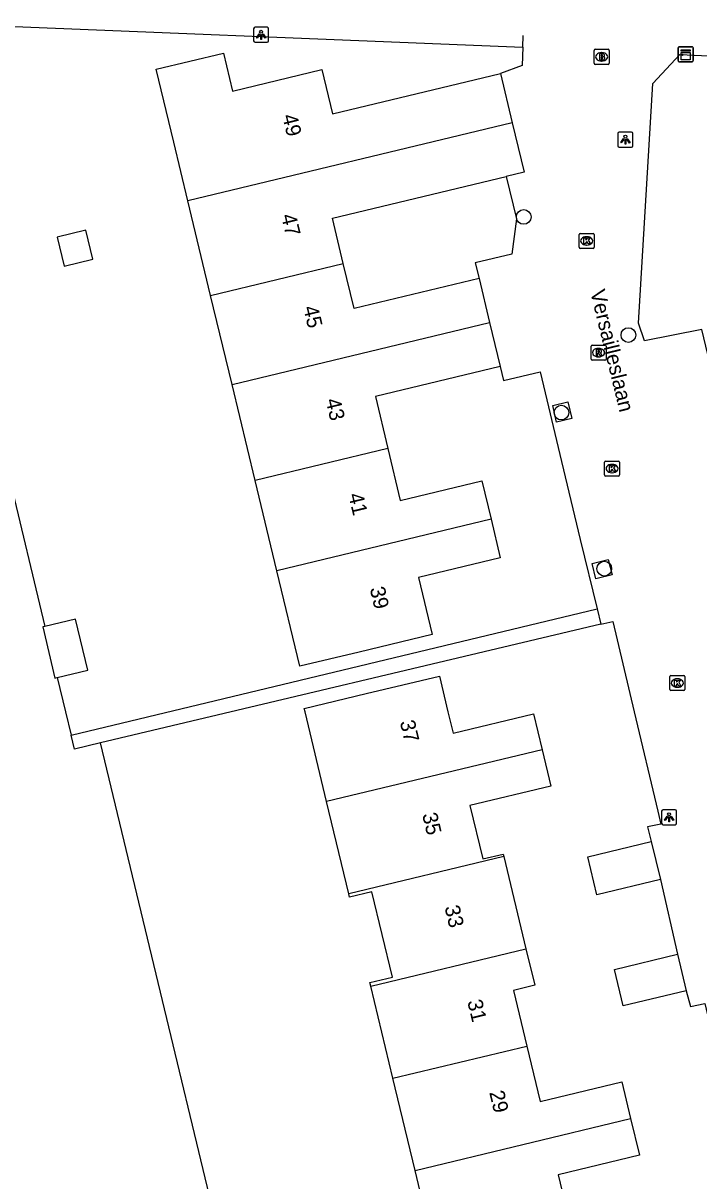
# Model space of a CAD drawing. Extents: x 158461 to 159795, y 387220 to 388672.
# Drawn here: x 159056.1 to 159101.1, y 388468.8 to 388545.8 of the extents above; entities that cross this region are included whole.
import ezdxf

# ---------------------------------------------------------------- set-up
doc = ezdxf.new("R2010")
doc.units = 0
for name, color, linetype in [('IMGEO_Boom', 7, 'Continuous'), ('IMGEO_Brandkraan', 7, 'Continuous'), ('IMGEO_Fietspad_open', 7, 'Continuous'), ('IMGEO_Groenvoorziening', 7, 'Continuous'), ('IMGEO_Kast', 7, 'Continuous'), ('IMGEO_Kolk', 7, 'Continuous'), ('IMGEO_Lichtpunt', 7, 'Continuous'), ('IMGEO_Openbare_ruimte_label', 7, 'Continuous'), ('IMGEO_Pand', 7, 'Continuous'), ('IMGEO_Pand_nummerreeks', 7, 'Continuous'), ('IMGEO_Rijbaan_lokaal_open', 7, 'Continuous'), ('IMGEO_Rioolput', 7, 'Continuous'), ('IMGEO_Voetpad_open', 7, 'Continuous')]:
    doc.layers.add(name, color=color, linetype=linetype)

msp = doc.modelspace()

# ---------------------------------------------------------------- linework, layer by layer
at = {"layer": 'IMGEO_Boom'}
for centre in [(159089.417, 388532.939), (159096.384, 388525.077), (159091.927, 388519.917), (159094.781, 388509.532)]:
    msp.add_circle(centre, 0.489, dxfattribs=at)
at = {"layer": 'IMGEO_Brandkraan'}
for p, q in [((159094.103, 388543.165), (159094.103, 388544.017)), ((159094.178, 388544.091), (159095.03, 388544.091)), ((159094.591, 388543.871), (159094.616, 388543.871)), ((159095.104, 388544.017), (159095.104, 388543.165)), ((159095.03, 388543.091), (159094.178, 388543.091)), ((159094.614, 388543.311), (159094.589, 388543.311))]:
    msp.add_line(p, q, dxfattribs=at)
for points in [[(159094.103, 388543.165), (159094.103, 388544.017)], [(159094.178, 388544.091), (159095.03, 388544.091)], [(159094.451, 388543.791), (159094.451, 388543.391), (159094.664, 388543.391)], [(159094.682, 388543.791), (159094.451, 388543.791)], [(159094.63, 388543.71), (159094.576, 388543.71), (159094.576, 388543.634)], [(159094.576, 388543.634), (159094.629, 388543.634)], [(159094.638, 388543.558), (159094.576, 388543.558), (159094.576, 388543.477)], [(159094.576, 388543.477), (159094.638, 388543.477)], [(159095.104, 388544.017), (159095.104, 388543.165)], [(159095.03, 388543.091), (159094.178, 388543.091)]]:
    msp.add_lwpolyline(points, dxfattribs=at)
for centre, radius, start, end in [((159094.18, 388544.015), 0.0765, 91.55205, 178.44795), ((159094.18, 388544.015), 0.0765, 91.55205, 178.44795), ((159094.631, 388543.672), 0.0379, 267.82845, 90.93552), ((159094.639, 388543.517), 0.0404, 269.87594, 90.50774), ((159094.686, 388543.646), 0.145, 59.4692, 91.53667), ((159094.711, 388543.693), 0.0922, 285.51372, 58.15012), ((159094.716, 388543.501), 0.105, 301.31148, 78.98903), ((159095.028, 388544.015), 0.0765, 1.55205, 88.44795), ((159095.028, 388544.015), 0.0765, 1.55205, 88.44795), ((159094.18, 388543.167), 0.0765, 181.55205, 268.44795), ((159094.18, 388543.167), 0.0765, 181.55205, 268.44795), ((159094.67, 388543.642), 0.251, 268.66757, 293.53466), ((159095.028, 388543.167), 0.0765, 271.55205, 358.44795), ((159095.028, 388543.167), 0.0765, 271.55205, 358.44795)]:
    msp.add_arc(centre, radius, start, end, dxfattribs=at)
for centre, major_axis, ratio, start_param, end_param in [((159094.59, 388543.591), (-0.387, 0.002), 0.722429, 4.712389, 7.853982), ((159094.615, 388543.591), (-0.39, 0.002), 0.717154, 1.570796, 4.712389)]:
    msp.add_ellipse(centre, major_axis=major_axis, ratio=ratio, start_param=start_param, end_param=end_param, dxfattribs=at)
at = {"layer": 'IMGEO_Fietspad_open'}
msp.add_lwpolyline([(159050.035, 388545.832), (159089.347, 388544.228)], dxfattribs=at)
at = {"layer": 'IMGEO_Groenvoorziening'}
for points in [[(159052.773, 388534.434), (159054.787, 388526.051), (159052.774, 388525.567), (159057.549, 388505.694)], [(159058.367, 388502.29), (159058.917, 388500), (159059.288, 388498.454)], [(159072.616, 388450.645), (159061.252, 388497.941)]]:
    msp.add_lwpolyline(points, dxfattribs=at)
at = {"layer": 'IMGEO_Kast'}
for p, q in [((159099.772, 388544.264), (159100.613, 388544.264)), ((159100.613, 388544.264), (159099.772, 388544.264)), ((159099.697, 388543.339), (159099.697, 388544.18)), ((159099.697, 388544.18), (159099.697, 388543.339)), ((159100.697, 388544.189), (159100.697, 388543.348)), ((159100.697, 388543.348), (159100.697, 388544.189)), ((159100.622, 388543.264), (159099.781, 388543.264)), ((159099.781, 388543.264), (159100.622, 388543.264))]:
    msp.add_line(p, q, dxfattribs=at)
for points in [[(159099.892, 388544.054), (159100.492, 388544.054), (159100.492, 388543.969), (159099.892, 388543.969), (159099.892, 388544.054)], [(159099.892, 388543.879), (159100.492, 388543.879), (159100.492, 388543.39), (159099.892, 388543.39), (159099.892, 388543.879)]]:
    msp.add_lwpolyline(points, dxfattribs=at)
msp.add_circle((159099.976, 388543.728), 0.0377, dxfattribs=at)
for centre, start, end in [((159099.775, 388544.186), 92.4484, 184.28452), ((159099.775, 388544.186), 92.4484, 184.28452), ((159100.619, 388544.186), 2.4484, 94.28452), ((159100.619, 388544.186), 2.4484, 94.28452), ((159099.775, 388543.342), 182.4484, 274.28452), ((159099.775, 388543.342), 182.4484, 274.28452), ((159100.619, 388543.342), 272.4484, 4.28452), ((159100.619, 388543.342), 272.4484, 4.28452)]:
    msp.add_arc(centre, 0.0779, start, end, dxfattribs=at)
at = {"layer": 'IMGEO_Kolk'}
for p, q in [((159093.106, 388530.917), (159093.106, 388531.769)), ((159093.181, 388531.843), (159094.033, 388531.843)), ((159093.594, 388531.623), (159093.619, 388531.623)), ((159094.107, 388531.769), (159094.107, 388530.917)), ((159094.033, 388530.843), (159093.181, 388530.843)), ((159093.617, 388531.063), (159093.592, 388531.063)), ((159094.794, 388515.768), (159094.794, 388516.62)), ((159094.869, 388516.694), (159095.721, 388516.694)), ((159095.795, 388516.62), (159095.795, 388515.768)), ((159095.305, 388515.914), (159095.28, 388515.914)), ((159095.282, 388516.474), (159095.307, 388516.474)), ((159095.721, 388515.694), (159094.869, 388515.694)), ((159099.14, 388501.496), (159099.14, 388502.348)), ((159099.215, 388502.422), (159100.067, 388502.422)), ((159099.628, 388502.202), (159099.653, 388502.202)), ((159100.141, 388502.348), (159100.141, 388501.496)), ((159100.067, 388501.422), (159099.215, 388501.422)), ((159099.651, 388501.642), (159099.626, 388501.642))]:
    msp.add_line(p, q, dxfattribs=at)
for points in [[(159093.106, 388530.917), (159093.106, 388531.769)], [(159093.181, 388531.843), (159094.033, 388531.843)], [(159093.427, 388531.543), (159093.55, 388531.543), (159093.55, 388531.392), (159093.68, 388531.543), (159093.844, 388531.543), (159093.698, 388531.392), (159093.851, 388531.143), (159093.699, 388531.143), (159093.614, 388531.307), (159093.55, 388531.24), (159093.55, 388531.143), (159093.427, 388531.143), (159093.427, 388531.543)], [(159094.107, 388531.769), (159094.107, 388530.917)], [(159094.033, 388530.843), (159093.181, 388530.843)], [(159094.794, 388515.768), (159094.794, 388516.62)], [(159094.869, 388516.694), (159095.721, 388516.694)], [(159095.795, 388516.62), (159095.795, 388515.768)], [(159095.115, 388516.394), (159095.238, 388516.394), (159095.238, 388516.243), (159095.368, 388516.394), (159095.532, 388516.394), (159095.386, 388516.243), (159095.539, 388515.994), (159095.387, 388515.994), (159095.302, 388516.158), (159095.238, 388516.091), (159095.238, 388515.994), (159095.115, 388515.994), (159095.115, 388516.394)], [(159095.721, 388515.694), (159094.869, 388515.694)], [(159099.14, 388501.496), (159099.14, 388502.348)], [(159099.215, 388502.422), (159100.067, 388502.422)], [(159099.461, 388502.122), (159099.584, 388502.122), (159099.584, 388501.971), (159099.714, 388502.122), (159099.878, 388502.122), (159099.732, 388501.971), (159099.885, 388501.722), (159099.733, 388501.722), (159099.648, 388501.886), (159099.584, 388501.819), (159099.584, 388501.722), (159099.461, 388501.722), (159099.461, 388502.122)], [(159100.141, 388502.348), (159100.141, 388501.496)], [(159100.067, 388501.422), (159099.215, 388501.422)]]:
    msp.add_lwpolyline(points, dxfattribs=at)
for centre, start, end in [((159093.183, 388531.767), 91.55205, 178.44795), ((159093.183, 388531.767), 91.55205, 178.44795), ((159094.031, 388531.767), 1.55205, 88.44795), ((159094.031, 388531.767), 1.55205, 88.44795), ((159093.183, 388530.919), 181.55205, 268.44795), ((159093.183, 388530.919), 181.55205, 268.44795), ((159094.031, 388530.919), 271.55205, 358.44795), ((159094.031, 388530.919), 271.55205, 358.44795), ((159094.871, 388516.618), 91.55205, 178.44795), ((159094.871, 388516.618), 91.55205, 178.44795), ((159095.719, 388516.618), 1.55205, 88.44795), ((159095.719, 388516.618), 1.55205, 88.44795), ((159094.871, 388515.77), 181.55205, 268.44795), ((159094.871, 388515.77), 181.55205, 268.44795), ((159095.719, 388515.77), 271.55205, 358.44795), ((159095.719, 388515.77), 271.55205, 358.44795), ((159099.217, 388502.346), 91.55205, 178.44795), ((159099.217, 388502.346), 91.55205, 178.44795), ((159100.065, 388502.346), 1.55205, 88.44795), ((159100.065, 388502.346), 1.55205, 88.44795), ((159099.217, 388501.498), 181.55205, 268.44795), ((159099.217, 388501.498), 181.55205, 268.44795), ((159100.065, 388501.498), 271.55205, 358.44795), ((159100.065, 388501.498), 271.55205, 358.44795)]:
    msp.add_arc(centre, 0.0765, start, end, dxfattribs=at)
for centre, major_axis, ratio, start_param, end_param in [((159093.593, 388531.343), (-0.387, 0.002), 0.722429, 4.712389, 7.853982), ((159093.618, 388531.343), (-0.39, 0.002), 0.717154, 1.570796, 4.712389), ((159095.281, 388516.194), (-0.387, 0.002), 0.722429, 4.712389, 7.853982), ((159095.306, 388516.194), (-0.39, 0.002), 0.717154, 1.570796, 4.712389), ((159099.627, 388501.922), (-0.387, 0.002), 0.722429, 4.712389, 7.853982), ((159099.652, 388501.922), (-0.39, 0.002), 0.717154, 1.570796, 4.712389)]:
    msp.add_ellipse(centre, major_axis=major_axis, ratio=ratio, start_param=start_param, end_param=end_param, dxfattribs=at)
at = {"layer": 'IMGEO_Lichtpunt'}
for p, q in [((159071.438, 388545.46), (159071.438, 388544.653)), ((159071.438, 388545.46), (159071.438, 388544.653)), ((159072.34, 388545.555), (159071.532, 388545.555)), ((159072.34, 388545.555), (159071.532, 388545.555)), ((159072.434, 388544.653), (159072.434, 388545.46)), ((159072.434, 388544.653), (159072.434, 388545.46)), ((159071.532, 388544.559), (159072.34, 388544.559)), ((159071.532, 388544.559), (159072.34, 388544.559)), ((159095.685, 388538.484), (159095.685, 388537.677)), ((159095.685, 388538.484), (159095.685, 388537.677)), ((159096.587, 388538.579), (159095.779, 388538.579)), ((159096.587, 388538.579), (159095.779, 388538.579)), ((159096.681, 388537.677), (159096.681, 388538.484)), ((159096.681, 388537.677), (159096.681, 388538.484)), ((159095.779, 388537.583), (159096.587, 388537.583)), ((159095.779, 388537.583), (159096.587, 388537.583)), ((159099.498, 388493.492), (159098.69, 388493.492)), ((159099.498, 388493.492), (159098.69, 388493.492)), ((159098.596, 388493.397), (159098.596, 388492.59)), ((159098.596, 388493.397), (159098.596, 388492.59)), ((159099.592, 388492.59), (159099.592, 388493.397)), ((159099.592, 388492.59), (159099.592, 388493.397)), ((159098.69, 388492.496), (159099.498, 388492.496)), ((159098.69, 388492.496), (159099.498, 388492.496))]:
    msp.add_line(p, q, dxfattribs=at)
for points in [[(159071.812, 388545.124), (159071.851, 388545.096), (159071.663, 388544.834), (159071.625, 388544.861), (159071.812, 388545.124)], [(159071.914, 388545.076), (159071.961, 388545.076), (159071.961, 388544.754), (159071.914, 388544.754), (159071.914, 388545.076)], [(159072.024, 388545.096), (159072.062, 388545.123), (159072.249, 388544.861), (159072.21, 388544.833), (159072.024, 388545.096)], [(159096.059, 388538.148), (159096.098, 388538.12), (159095.91, 388537.858), (159095.872, 388537.885), (159096.059, 388538.148)], [(159096.161, 388538.1), (159096.208, 388538.1), (159096.208, 388537.778), (159096.161, 388537.778), (159096.161, 388538.1)], [(159096.271, 388538.12), (159096.309, 388538.147), (159096.496, 388537.885), (159096.457, 388537.857), (159096.271, 388538.12)], [(159098.97, 388493.061), (159099.009, 388493.033), (159098.821, 388492.771), (159098.783, 388492.798), (159098.97, 388493.061)], [(159099.072, 388493.013), (159099.119, 388493.013), (159099.119, 388492.691), (159099.072, 388492.691), (159099.072, 388493.013)], [(159099.182, 388493.033), (159099.22, 388493.06), (159099.407, 388492.798), (159099.368, 388492.77), (159099.182, 388493.033)]]:
    msp.add_lwpolyline(points, dxfattribs=at)
for centre in [(159071.937, 388545.258), (159096.184, 388538.282), (159099.095, 388493.195)]:
    msp.add_circle(centre, 0.0994, dxfattribs=at)
for centre, start, end in [((159071.532, 388545.46), 90, 180), ((159071.532, 388545.46), 90, 180), ((159072.34, 388545.46), 0, 90), ((159072.34, 388545.46), 0, 90), ((159071.532, 388544.653), 180, 270), ((159071.532, 388544.653), 180, 270), ((159072.34, 388544.653), 270, 0), ((159072.34, 388544.653), 270, 360), ((159095.779, 388538.484), 90, 180), ((159095.779, 388538.484), 90, 180), ((159096.587, 388538.484), 0, 90), ((159096.587, 388538.484), 0, 90), ((159095.779, 388537.677), 180, 270), ((159095.779, 388537.677), 180, 270), ((159096.587, 388537.677), 270, 0), ((159096.587, 388537.677), 270, 360), ((159098.69, 388493.397), 90, 180), ((159098.69, 388493.397), 90, 180), ((159099.498, 388493.397), 0, 90), ((159099.498, 388493.397), 0, 90), ((159098.69, 388492.59), 180, 270), ((159098.69, 388492.59), 180, 270), ((159099.498, 388492.59), 270, 0), ((159099.498, 388492.59), 270, 360)]:
    msp.add_arc(centre, 0.0946, start, end, dxfattribs=at)
at = {"layer": 'IMGEO_Pand'}
for points in [[(159067.064, 388534.009), (159066.127, 388537.909), (159064.959, 388542.77), (159069.431, 388543.844), (159070.038, 388541.315), (159075.969, 388542.74), (159076.677, 388539.794), (159087.861, 388542.483)], [(159087.861, 388542.483), (159088.65, 388539.2)], [(159088.65, 388539.2), (159067.064, 388534.009)], [(159088.65, 388539.2), (159089.44, 388535.913), (159088.257, 388535.629)], [(159077.399, 388529.842), (159076.677, 388532.845), (159088.257, 388535.629)], [(159068.575, 388527.719), (159067.064, 388534.009)], [(159058.362, 388531.602), (159058.826, 388529.672), (159060.741, 388530.133), (159060.277, 388532.062), (159058.362, 388531.602)], [(159068.575, 388527.719), (159077.399, 388529.842)], [(159086.44, 388528.841), (159078.12, 388526.842), (159077.399, 388529.842)], [(159086.44, 388528.841), (159087.145, 388525.91)], [(159070.001, 388521.786), (159068.575, 388527.719)], [(159070.001, 388521.786), (159087.145, 388525.91)], [(159087.145, 388525.91), (159087.849, 388522.979)], [(159087.849, 388522.979), (159079.541, 388520.982), (159080.371, 388517.528)], [(159071.534, 388515.403), (159070.001, 388521.786)], [(159080.371, 388517.528), (159071.534, 388515.403)], [(159080.371, 388517.528), (159081.2, 388514.076), (159086.626, 388515.38), (159087.242, 388512.818)], [(159072.978, 388509.395), (159071.534, 388515.403)], [(159087.242, 388512.818), (159087.857, 388510.257), (159082.401, 388508.946), (159083.313, 388505.151), (159078.452, 388503.983), (159074.506, 388503.035), (159072.978, 388509.395)], [(159087.242, 388512.818), (159072.978, 388509.395)], [(159058.367, 388502.29), (159060.394, 388502.777), (159059.576, 388506.181), (159057.549, 388505.694)], [(159057.549, 388505.694), (159057.394, 388505.657), (159058.212, 388502.253), (159058.367, 388502.29)], [(159076.292, 388494.03), (159074.859, 388500), (159074.804, 388500.225), (159078.939, 388501.217), (159083.8, 388502.384), (159084.374, 388500), (159084.71, 388498.597), (159090.061, 388499.881), (159090.639, 388497.475)], [(159090.639, 388497.475), (159076.292, 388494.03)], [(159090.639, 388497.475), (159091.216, 388495.071), (159085.832, 388493.778), (159086.687, 388490.217), (159088.053, 388490.545), (159088.093, 388490.379)], [(159077.765, 388487.893), (159076.292, 388494.03)], [(159098.514, 388488.85), (159094.281, 388487.834), (159093.677, 388490.35), (159097.91, 388491.367)], [(159097.91, 388491.367), (159098.514, 388488.85)], [(159088.093, 388490.379), (159077.765, 388487.893)], [(159088.093, 388490.379), (159089.566, 388484.243)], [(159079.239, 388481.756), (159079.18, 388482), (159080.672, 388482.358), (159079.311, 388488.028), (159077.819, 388487.67), (159077.765, 388487.893)], [(159079.239, 388481.756), (159089.566, 388484.243)], [(159089.566, 388484.243), (159090.149, 388481.816), (159088.727, 388481.474), (159089.617, 388477.765)], [(159100.227, 388481.448), (159096.04, 388480.442), (159095.458, 388482.869), (159099.645, 388483.874)], [(159099.645, 388483.874), (159100.227, 388481.448)], [(159080.712, 388475.621), (159079.239, 388481.756)], [(159080.712, 388475.621), (159089.617, 388477.765)], [(159089.617, 388477.765), (159090.503, 388474.075), (159095.946, 388475.382), (159096.532, 388472.94)], [(159082.185, 388469.485), (159080.712, 388475.621)], [(159082.185, 388469.485), (159096.532, 388472.94)], [(159096.532, 388472.94), (159097.118, 388470.5), (159091.716, 388469.203), (159092.604, 388465.504)], [(159083.658, 388463.35), (159082.185, 388469.485)]]:
    msp.add_lwpolyline(points, dxfattribs=at)
at = {"layer": 'IMGEO_Rijbaan_lokaal_open'}
for points in [[(159089.347, 388544.228), (159089.384, 388545.019), (159089.384, 388545.019)], [(159089.347, 388544.228), (159089.313, 388543.008), (159087.861, 388542.483)], [(159106.626, 388507.339), (159104.082, 388517.921), (159103.125, 388517.691), (159101.273, 388525.444), (159097.463, 388524.694), (159097.059, 388525.87), (159098.008, 388541.813), (159099.817, 388543.743), (159105.577, 388543.489), (159106.22, 388540.583), (159107.336, 388540.688)], [(159088.257, 388535.629), (159088.931, 388532.822), (159088.623, 388530.458), (159086.19, 388529.883), (159086.44, 388528.841)], [(159087.849, 388522.979), (159088.074, 388522.044), (159090.502, 388522.639), (159091.939, 388516.658), (159093.184, 388511.478), (159094.294, 388506.862)], [(159092.615, 388519.52), (159091.608, 388519.279), (159091.343, 388520.383), (159092.35, 388520.624), (159092.615, 388519.52)], [(159095.293, 388509.12), (159094.218, 388508.862), (159093.972, 388509.886), (159095.047, 388510.144), (159095.293, 388509.12)], [(159094.294, 388506.862), (159094.538, 388505.846)], [(159094.538, 388505.846), (159095.341, 388506.014), (159096.773, 388500.002), (159098.345, 388493.397), (159098.549, 388492.539), (159097.66, 388492.343), (159097.91, 388491.367)], [(159098.514, 388488.85), (159099.645, 388483.874)], [(159100.227, 388481.448), (159100.517, 388480.405), (159101.475, 388480.592), (159102.415, 388476.54)]]:
    msp.add_lwpolyline(points, dxfattribs=at)
at = {"layer": 'IMGEO_Rioolput'}
for p, q in [((159093.897, 388523.482), (159093.897, 388524.334)), ((159093.972, 388524.408), (159094.824, 388524.408)), ((159094.898, 388524.334), (159094.898, 388523.482)), ((159094.408, 388523.628), (159094.383, 388523.628)), ((159094.385, 388524.188), (159094.41, 388524.188)), ((159094.824, 388523.408), (159093.972, 388523.408))]:
    msp.add_line(p, q, dxfattribs=at)
for points in [[(159093.897, 388523.482), (159093.897, 388524.334)], [(159093.972, 388524.408), (159094.824, 388524.408)], [(159094.898, 388524.334), (159094.898, 388523.482)], [(159094.486, 388524.106), (159094.234, 388524.108), (159094.234, 388523.708)], [(159094.234, 388523.708), (159094.358, 388523.708), (159094.358, 388523.87), (159094.369, 388523.87)], [(159094.412, 388524.027), (159094.358, 388524.027), (159094.358, 388523.946)], [(159094.358, 388523.946), (159094.41, 388523.946)], [(159094.416, 388523.841), (159094.487, 388523.708), (159094.627, 388523.708), (159094.562, 388523.834)], [(159094.824, 388523.408), (159093.972, 388523.408)]]:
    msp.add_lwpolyline(points, dxfattribs=at)
for centre, radius, start, end in [((159093.974, 388524.332), 0.0765, 91.55205, 178.44795), ((159093.974, 388524.332), 0.0765, 91.55205, 178.44795), ((159094.822, 388524.332), 0.0765, 1.55205, 88.44795), ((159094.822, 388524.332), 0.0765, 1.55205, 88.44795), ((159093.974, 388523.484), 0.0765, 181.55205, 268.44795), ((159093.974, 388523.484), 0.0765, 181.55205, 268.44795), ((159094.368, 388523.817), 0.0533, 26.02933, 88.69889), ((159094.394, 388524.135), 0.19, 274.7715, 282.96867), ((159094.418, 388523.931), 0.0964, 77.00612, 93.18647), ((159094.432, 388523.988), 0.0378, 276.66336, 79.67722), ((159094.485, 388523.996), 0.109, 350.36119, 89.41601), ((159094.483, 388523.996), 0.112, 277.58423, 350.98172), ((159094.467, 388523.781), 0.108, 29.51342, 73.79051), ((159094.822, 388523.484), 0.0765, 271.55205, 358.44795), ((159094.822, 388523.484), 0.0765, 271.55205, 358.44795)]:
    msp.add_arc(centre, radius, start, end, dxfattribs=at)
for centre, major_axis, ratio, start_param, end_param in [((159094.384, 388523.908), (-0.387, 0.002), 0.722429, 4.712389, 7.853982), ((159094.409, 388523.908), (-0.39, 0.002), 0.717154, 1.570796, 4.712389)]:
    msp.add_ellipse(centre, major_axis=major_axis, ratio=ratio, start_param=start_param, end_param=end_param, dxfattribs=at)
at = {"layer": 'IMGEO_Voetpad_open'}
for points in [[(159059.288, 388498.454), (159094.294, 388506.862)], [(159094.538, 388505.846), (159061.252, 388497.941)], [(159061.252, 388497.941), (159059.512, 388497.522), (159059.288, 388498.454)]]:
    msp.add_lwpolyline(points, dxfattribs=at)

# ---------------------------------------------------------------- texts
at = {"layer": 'IMGEO_Openbare_ruimte_label'}
msp.add_text('Versailleslaan', height=1, rotation=283.71647, dxfattribs=at).set_placement((159093.837, 388527.97))
at = {"layer": 'IMGEO_Pand_nummerreeks'}
for s, rotation, p in [('49', 283.51339, (159073.335, 388539.662)), ('47', 283.50889, (159073.26, 388533.023)), ('45', 283.52416, (159074.729, 388526.911)), ('43', 283.61052, (159076.216, 388520.749)), ('41', 283.41628, (159077.731, 388514.453)), ('39', 283.31957, (159079.162, 388508.215)), ('37', 283.57626, (159081.162, 388499.336)), ('35', 283.57626, (159082.65, 388493.173)), ('33', 283.57626, (159084.139, 388487.01)), ('31', 283.57626, (159085.653, 388480.737)), ('29', 283.57626, (159087.115, 388474.684))]:
    msp.add_text(s, height=1, rotation=rotation, dxfattribs=at).set_placement(p)

doc.saveas('drawing.dxf')
